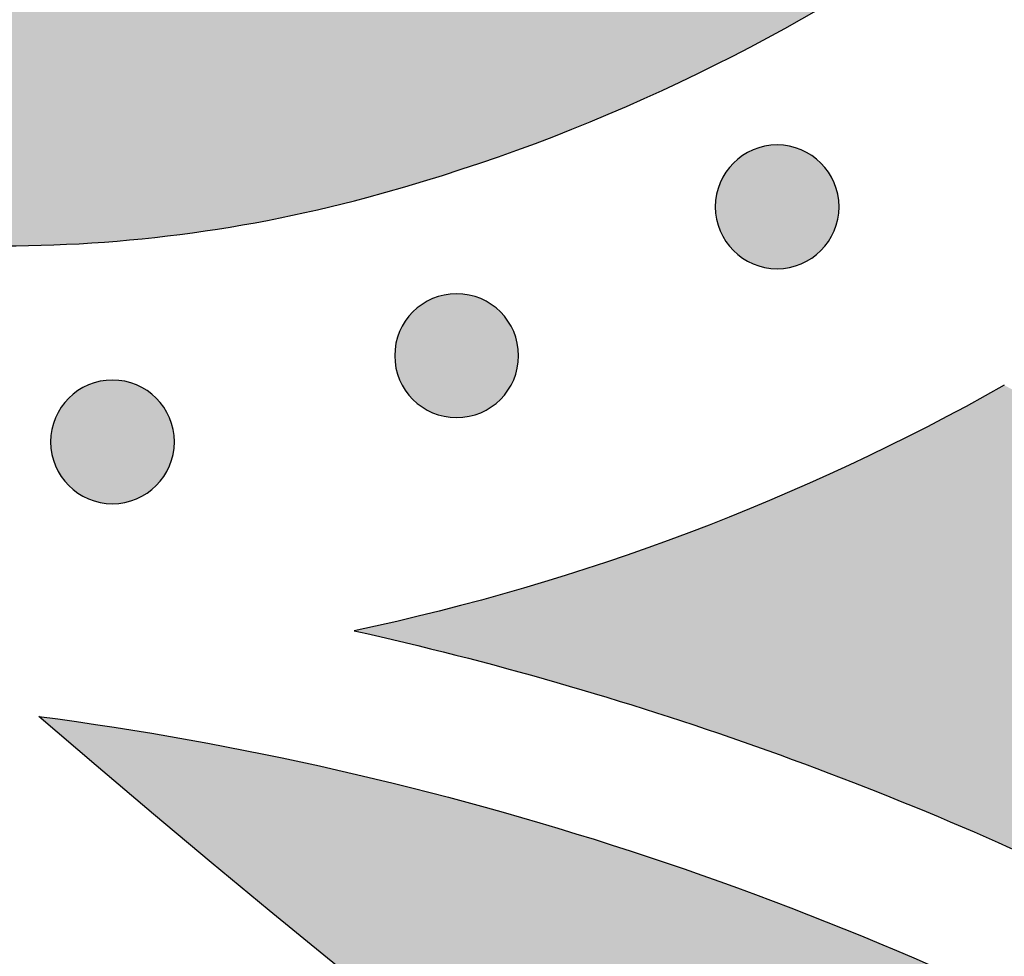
# Model space of a CAD drawing. Header units: millimetres. Extents: x -3873 to -97, y 912 to 4165.
# Tile 362 of 656: x -1909 to -1880, y 2607 to 2634. Entities that reach past the tile are written whole.
import ezdxf

# ---------------------------------------------------------------- set-up
doc = ezdxf.new("R2010")
doc.units = ezdxf.units.MM
doc.layers.add('pattern', color=7, linetype='Continuous', true_color=0x000000)

msp = doc.modelspace()

# ---------------------------------------------------------------- hatches: boundary and pattern name
at = {"layer": 'pattern'}
for points in [[(-1803.34, 2685.458), (-1804.235, 2686.599), (-1805.1, 2687.767), (-1805.933, 2688.962), (-1806.735, 2690.182), (-1807.503, 2691.426), (-1808.236, 2692.693), (-1808.934, 2693.981), (-1809.596, 2695.289), (-1810.22, 2696.615), (-1810.806, 2697.958), (-1811.354, 2699.316), (-1811.863, 2700.687), (-1812.332, 2702.069), (-1812.761, 2703.461), (-1813.151, 2704.862), (-1813.499, 2706.269), (-1813.688, 2704.727), (-1813.918, 2703.187), (-1814.189, 2701.65), (-1814.5, 2700.119), (-1814.852, 2698.594), (-1815.245, 2697.077), (-1815.677, 2695.57), (-1816.15, 2694.074), (-1816.661, 2692.592), (-1817.211, 2691.123), (-1817.799, 2689.671), (-1818.425, 2688.237), (-1819.087, 2686.821), (-1819.785, 2685.425), (-1820.518, 2684.051), (-1821.284, 2682.7), (-1820.304, 2680.9), (-1819.38, 2679.068), (-1818.512, 2677.206), (-1817.703, 2675.316), (-1816.954, 2673.402), (-1816.266, 2671.466), (-1815.639, 2669.512), (-1815.075, 2667.541), (-1814.841, 2666.64), (-1814.622, 2665.733), (-1814.419, 2664.819), (-1814.232, 2663.901), (-1814.061, 2662.977), (-1813.907, 2662.049), (-1813.769, 2661.116), (-1813.648, 2660.18), (-1813.544, 2659.24), (-1813.456, 2658.298), (-1813.386, 2657.353), (-1813.332, 2656.407), (-1813.296, 2655.459), (-1813.277, 2654.51), (-1813.275, 2653.56), (-1813.291, 2652.611), (-1813.324, 2651.661), (-1813.374, 2650.713), (-1813.441, 2649.766), (-1813.525, 2648.822), (-1813.627, 2647.879), (-1813.745, 2646.939), (-1813.88, 2646.002), (-1814.032, 2645.069), (-1814.201, 2644.14), (-1814.386, 2643.216), (-1814.587, 2642.297), (-1814.805, 2641.383), (-1815.038, 2640.475), (-1815.287, 2639.573), (-1815.552, 2638.678), (-1815.832, 2637.79), (-1816.112, 2636.968), (-1816.417, 2636.149), (-1816.748, 2635.334), (-1817.105, 2634.525), (-1817.486, 2633.722), (-1817.893, 2632.927), (-1818.326, 2632.14), (-1818.783, 2631.364), (-1819.264, 2630.599), (-1819.77, 2629.846), (-1820.299, 2629.107), (-1820.852, 2628.382), (-1821.426, 2627.672), (-1822.023, 2626.98), (-1822.641, 2626.305), (-1823.279, 2625.648), (-1823.937, 2625.011), (-1824.613, 2624.395), (-1825.307, 2623.799), (-1826.017, 2623.225), (-1826.743, 2622.674), (-1827.483, 2622.146), (-1828.237, 2621.642), (-1829.003, 2621.162), (-1829.78, 2620.706), (-1830.567, 2620.275), (-1831.363, 2619.87), (-1832.166, 2619.489), (-1832.976, 2619.134), (-1833.792, 2618.805), (-1834.611, 2618.501), (-1835.433, 2618.222), (-1836.322, 2617.944), (-1837.218, 2617.681), (-1838.12, 2617.433), (-1839.029, 2617.201), (-1839.943, 2616.985), (-1840.862, 2616.786), (-1841.787, 2616.602), (-1842.716, 2616.435), (-1843.65, 2616.285), (-1844.586, 2616.151), (-1845.527, 2616.035), (-1846.469, 2615.935), (-1847.414, 2615.852), (-1848.361, 2615.787), (-1849.31, 2615.738), (-1850.259, 2615.707), (-1851.208, 2615.693), (-1852.158, 2615.697), (-1853.107, 2615.717), (-1854.055, 2615.755), (-1855.001, 2615.81), (-1855.946, 2615.882), (-1856.888, 2615.971), (-1857.827, 2616.077), (-1858.763, 2616.2), (-1859.696, 2616.34), (-1860.624, 2616.496), (-1861.547, 2616.668), (-1862.466, 2616.856), (-1863.379, 2617.061), (-1864.286, 2617.281), (-1865.187, 2617.517), (-1867.154, 2618.084), (-1869.106, 2618.714), (-1871.039, 2619.405), (-1872.95, 2620.156), (-1874.836, 2620.968), (-1876.696, 2621.837), (-1878.525, 2622.764), (-1880.322, 2623.746), (-1881.413, 2623.143), (-1882.516, 2622.562), (-1883.631, 2622), (-1884.758, 2621.46), (-1885.895, 2620.94), (-1887.044, 2620.443), (-1888.201, 2619.967), (-1889.368, 2619.513), (-1890.544, 2619.082), (-1891.727, 2618.673), (-1892.917, 2618.287), (-1894.114, 2617.924), (-1895.317, 2617.585), (-1896.525, 2617.268), (-1897.737, 2616.975), (-1898.953, 2616.706), (-1896.046, 2616.011), (-1893.158, 2615.228), (-1890.292, 2614.357), (-1887.453, 2613.4), (-1884.643, 2612.356), (-1881.868, 2611.229), (-1879.131, 2610.019), (-1876.435, 2608.729), (-1875.139, 2608.199), (-1873.826, 2607.696), (-1872.498, 2607.221), (-1871.156, 2606.773), (-1869.8, 2606.354), (-1868.431, 2605.964), (-1867.051, 2605.603), (-1865.66, 2605.273), (-1864.259, 2604.972), (-1862.849, 2604.703), (-1861.431, 2604.465), (-1860.007, 2604.258), (-1858.577, 2604.084), (-1857.142, 2603.941), (-1855.704, 2603.83), (-1854.263, 2603.752), (-1852.821, 2603.706), (-1851.379, 2603.693), (-1849.937, 2603.711), (-1848.497, 2603.762), (-1847.061, 2603.846), (-1845.628, 2603.961), (-1844.2, 2604.108), (-1842.778, 2604.287), (-1841.364, 2604.496), (-1839.958, 2604.737), (-1838.561, 2605.008), (-1837.174, 2605.309), (-1835.798, 2605.639), (-1834.434, 2605.999), (-1833.083, 2606.387), (-1831.745, 2606.803), (-1830.599, 2607.191), (-1829.456, 2607.615), (-1828.32, 2608.074), (-1827.191, 2608.569), (-1826.071, 2609.1), (-1824.961, 2609.665), (-1823.864, 2610.266), (-1822.78, 2610.901), (-1821.713, 2611.57), (-1820.662, 2612.273), (-1819.63, 2613.01), (-1818.618, 2613.778), (-1817.628, 2614.578), (-1816.661, 2615.408), (-1815.718, 2616.268), (-1814.801, 2617.156), (-1813.912, 2618.071), (-1813.05, 2619.012), (-1812.218, 2619.977), (-1811.417, 2620.966), (-1810.647, 2621.977), (-1809.909, 2623.008), (-1809.204, 2624.057), (-1808.533, 2625.124), (-1807.896, 2626.206), (-1807.293, 2627.302), (-1806.726, 2628.411), (-1806.193, 2629.53), (-1805.697, 2630.658), (-1805.235, 2631.794), (-1804.809, 2632.936), (-1804.419, 2634.082), (-1803.911, 2635.719), (-1803.447, 2637.37), (-1803.027, 2639.032), (-1802.652, 2640.705), (-1802.113, 2643.454), (-1801.649, 2646.224), (-1801.261, 2649.013), (-1800.951, 2651.817), (-1800.718, 2654.633), (-1800.564, 2657.458), (-1800.489, 2660.288), (-1800.493, 2663.12), (-1800.576, 2665.951), (-1800.738, 2668.777), (-1800.979, 2671.596), (-1801.298, 2674.403), (-1801.695, 2677.197), (-1802.168, 2679.972), (-1802.717, 2682.727)], [(-1888.487, 2645.7), (-1889.239, 2645.176), (-1890.008, 2644.667), (-1890.793, 2644.176), (-1891.593, 2643.702), (-1892.408, 2643.247), (-1893.237, 2642.811), (-1894.079, 2642.395), (-1894.934, 2641.999), (-1895.801, 2641.623), (-1896.68, 2641.27), (-1897.569, 2640.938), (-1898.468, 2640.628), (-1899.375, 2640.342), (-1900.291, 2640.078), (-1901.213, 2639.838), (-1902.142, 2639.621), (-1903.076, 2639.429), (-1904.014, 2639.26), (-1904.956, 2639.116), (-1905.9, 2638.996), (-1906.846, 2638.9), (-1907.792, 2638.829), (-1908.738, 2638.782), (-1909.683, 2638.759), (-1910.625, 2638.76), (-1911.565, 2638.785), (-1912.5, 2638.834), (-1913.431, 2638.905), (-1914.355, 2639), (-1915.274, 2639.118), (-1916.185, 2639.257), (-1917.088, 2639.418), (-1917.237, 2639.448), (-1917.386, 2639.481), (-1917.535, 2639.517), (-1917.683, 2639.555), (-1917.831, 2639.597), (-1917.979, 2639.641), (-1918.126, 2639.688), (-1918.272, 2639.737), (-1918.417, 2639.79), (-1918.562, 2639.845), (-1918.705, 2639.904), (-1918.848, 2639.964), (-1918.99, 2640.028), (-1919.13, 2640.094), (-1919.27, 2640.163), (-1919.408, 2640.235), (-1919.544, 2640.309), (-1919.679, 2640.385), (-1919.813, 2640.465), (-1919.945, 2640.546), (-1920.075, 2640.63), (-1920.204, 2640.717), (-1920.331, 2640.805), (-1920.456, 2640.896), (-1920.579, 2640.989), (-1920.701, 2641.084), (-1920.82, 2641.182), (-1920.937, 2641.281), (-1921.052, 2641.382), (-1921.165, 2641.485), (-1921.276, 2641.59), (-1921.384, 2641.697), (-1921.491, 2641.806), (-1921.596, 2641.917), (-1921.699, 2642.03), (-1921.8, 2642.145), (-1921.899, 2642.263), (-1921.996, 2642.382), (-1922.091, 2642.503), (-1922.184, 2642.627), (-1922.275, 2642.752), (-1922.363, 2642.879), (-1922.449, 2643.008), (-1922.533, 2643.139), (-1922.614, 2643.271), (-1922.693, 2643.405), (-1922.77, 2643.54), (-1922.843, 2643.677), (-1922.915, 2643.815), (-1922.983, 2643.954), (-1923.049, 2644.095), (-1923.113, 2644.236), (-1923.173, 2644.379), (-1923.231, 2644.523), (-1923.286, 2644.668), (-1923.339, 2644.813), (-1923.388, 2644.959), (-1923.435, 2645.106), (-1923.479, 2645.254), (-1923.52, 2645.402), (-1923.558, 2645.55), (-1923.593, 2645.699), (-1923.626, 2645.848), (-1923.656, 2645.998), (-1923.815, 2646.901), (-1923.953, 2647.812), (-1924.069, 2648.731), (-1924.162, 2649.656), (-1924.232, 2650.587), (-1924.279, 2651.522), (-1924.303, 2652.461), (-1924.302, 2653.404), (-1924.278, 2654.349), (-1924.229, 2655.294), (-1924.156, 2656.24), (-1924.059, 2657.186), (-1923.937, 2658.13), (-1923.791, 2659.071), (-1923.621, 2660.009), (-1923.427, 2660.943), (-1923.209, 2661.871), (-1922.967, 2662.794), (-1922.702, 2663.709), (-1922.413, 2664.616), (-1922.102, 2665.514), (-1921.769, 2666.402), (-1921.414, 2667.28), (-1921.037, 2668.147), (-1920.639, 2669.001), (-1920.222, 2669.843), (-1919.784, 2670.671), (-1919.328, 2671.485), (-1918.853, 2672.284), (-1918.36, 2673.068), (-1917.85, 2673.836), (-1917.324, 2674.588), (-1916.154, 2676.157), (-1914.93, 2677.686), (-1913.654, 2679.172), (-1912.329, 2680.613), (-1926.373, 2680.792), (-1926.999, 2679.861), (-1927.606, 2678.915), (-1928.194, 2677.956), (-1928.763, 2676.983), (-1929.311, 2675.997), (-1929.838, 2674.999), (-1930.345, 2673.99), (-1930.83, 2672.971), (-1931.294, 2671.941), (-1931.736, 2670.902), (-1932.155, 2669.854), (-1932.552, 2668.799), (-1932.927, 2667.736), (-1933.278, 2666.667), (-1933.606, 2665.592), (-1933.912, 2664.512), (-1934.093, 2663.818), (-1934.263, 2663.119), (-1934.421, 2662.416), (-1934.566, 2661.708), (-1934.699, 2660.997), (-1934.819, 2660.282), (-1934.926, 2659.564), (-1935.021, 2658.842), (-1935.103, 2658.119), (-1935.171, 2657.393), (-1935.227, 2656.665), (-1935.269, 2655.936), (-1935.298, 2655.206), (-1935.314, 2654.475), (-1935.317, 2653.743), (-1935.306, 2653.012), (-1935.282, 2652.28), (-1935.245, 2651.55), (-1935.195, 2650.82), (-1935.131, 2650.092), (-1935.054, 2649.366), (-1934.964, 2648.642), (-1934.861, 2647.92), (-1934.745, 2647.201), (-1934.617, 2646.485), (-1934.475, 2645.773), (-1934.321, 2645.064), (-1934.155, 2644.36), (-1933.976, 2643.66), (-1933.786, 2642.965), (-1933.583, 2642.275), (-1933.369, 2641.59), (-1933.195, 2641.078), (-1933.006, 2640.571), (-1932.802, 2640.067), (-1932.582, 2639.569), (-1932.347, 2639.076), (-1932.098, 2638.591), (-1931.834, 2638.112), (-1931.556, 2637.641), (-1931.263, 2637.179), (-1930.958, 2636.725), (-1930.64, 2636.281), (-1930.308, 2635.848), (-1929.965, 2635.425), (-1929.611, 2635.013), (-1929.245, 2634.613), (-1928.869, 2634.226), (-1928.482, 2633.849), (-1928.082, 2633.482), (-1927.671, 2633.127), (-1927.249, 2632.783), (-1926.816, 2632.451), (-1926.373, 2632.132), (-1925.92, 2631.826), (-1925.458, 2631.533), (-1924.988, 2631.254), (-1924.51, 2630.989), (-1924.024, 2630.739), (-1923.532, 2630.503), (-1923.034, 2630.283), (-1922.531, 2630.077), (-1922.024, 2629.888), (-1921.512, 2629.713), (-1920.828, 2629.497), (-1920.138, 2629.294), (-1919.444, 2629.102), (-1918.744, 2628.922), (-1918.04, 2628.754), (-1917.332, 2628.599), (-1916.62, 2628.457), (-1915.904, 2628.327), (-1915.185, 2628.21), (-1914.464, 2628.105), (-1913.74, 2628.014), (-1913.013, 2627.936), (-1912.285, 2627.871), (-1911.556, 2627.819), (-1910.825, 2627.781), (-1910.094, 2627.756), (-1909.363, 2627.744), (-1908.631, 2627.745), (-1907.9, 2627.76), (-1907.17, 2627.788), (-1906.441, 2627.829), (-1905.713, 2627.883), (-1904.987, 2627.95), (-1904.263, 2628.031), (-1903.542, 2628.124), (-1902.823, 2628.23), (-1902.108, 2628.349), (-1901.396, 2628.481), (-1900.689, 2628.625), (-1899.985, 2628.781), (-1899.286, 2628.95), (-1898.591, 2629.13), (-1897.511, 2629.434), (-1896.435, 2629.76), (-1895.366, 2630.11), (-1894.302, 2630.482), (-1893.246, 2630.877), (-1892.198, 2631.295), (-1891.158, 2631.735), (-1890.127, 2632.197), (-1889.107, 2632.68), (-1888.097, 2633.185), (-1887.098, 2633.711), (-1886.112, 2634.257), (-1885.138, 2634.824), (-1884.177, 2635.41), (-1883.23, 2636.016), (-1882.298, 2636.64), (-1882.453, 2650.685), (-1883.896, 2649.362), (-1885.384, 2648.089), (-1886.915, 2646.867)], [(-1885.58, 2627.606), (-1885.608, 2627.578), (-1885.637, 2627.551), (-1885.667, 2627.524), (-1885.698, 2627.498), (-1885.729, 2627.472), (-1885.762, 2627.447), (-1885.795, 2627.423), (-1885.829, 2627.399), (-1885.864, 2627.375), (-1885.9, 2627.353), (-1885.936, 2627.331), (-1885.974, 2627.309), (-1886.012, 2627.289), (-1886.05, 2627.269), (-1886.09, 2627.25), (-1886.13, 2627.232), (-1886.171, 2627.215), (-1886.212, 2627.199), (-1886.254, 2627.184), (-1886.296, 2627.17), (-1886.339, 2627.157), (-1886.383, 2627.145), (-1886.427, 2627.134), (-1886.471, 2627.124), (-1886.516, 2627.116), (-1886.561, 2627.108), (-1886.606, 2627.102), (-1886.651, 2627.096), (-1886.697, 2627.092), (-1886.743, 2627.089), (-1886.789, 2627.088), (-1886.835, 2627.087), (-1886.881, 2627.088), (-1886.927, 2627.09), (-1886.972, 2627.093), (-1887.018, 2627.097), (-1887.063, 2627.102), (-1887.109, 2627.109), (-1887.154, 2627.116), (-1887.198, 2627.125), (-1887.243, 2627.135), (-1887.286, 2627.146), (-1887.33, 2627.158), (-1887.373, 2627.171), (-1887.415, 2627.185), (-1887.457, 2627.201), (-1887.499, 2627.217), (-1887.539, 2627.234), (-1887.579, 2627.252), (-1887.619, 2627.271), (-1887.657, 2627.29), (-1887.695, 2627.311), (-1887.733, 2627.332), (-1887.769, 2627.354), (-1887.805, 2627.377), (-1887.84, 2627.4), (-1887.874, 2627.424), (-1887.907, 2627.449), (-1887.94, 2627.474), (-1887.971, 2627.5), (-1888.002, 2627.526), (-1888.032, 2627.553), (-1888.061, 2627.58), (-1888.089, 2627.608), (-1888.116, 2627.636), (-1888.143, 2627.665), (-1888.17, 2627.695), (-1888.196, 2627.726), (-1888.222, 2627.757), (-1888.247, 2627.79), (-1888.272, 2627.823), (-1888.296, 2627.857), (-1888.319, 2627.892), (-1888.342, 2627.928), (-1888.364, 2627.965), (-1888.385, 2628.002), (-1888.406, 2628.04), (-1888.425, 2628.079), (-1888.444, 2628.118), (-1888.462, 2628.158), (-1888.479, 2628.199), (-1888.495, 2628.24), (-1888.51, 2628.282), (-1888.524, 2628.325), (-1888.537, 2628.368), (-1888.549, 2628.411), (-1888.56, 2628.455), (-1888.57, 2628.499), (-1888.579, 2628.544), (-1888.586, 2628.589), (-1888.593, 2628.634), (-1888.598, 2628.68), (-1888.602, 2628.725), (-1888.605, 2628.771), (-1888.607, 2628.817), (-1888.607, 2628.863), (-1888.607, 2628.909), (-1888.605, 2628.955), (-1888.602, 2629.001), (-1888.598, 2629.046), (-1888.592, 2629.092), (-1888.586, 2629.137), (-1888.578, 2629.182), (-1888.569, 2629.227), (-1888.56, 2629.271), (-1888.549, 2629.315), (-1888.537, 2629.358), (-1888.523, 2629.401), (-1888.509, 2629.444), (-1888.494, 2629.486), (-1888.478, 2629.527), (-1888.461, 2629.568), (-1888.443, 2629.608), (-1888.424, 2629.647), (-1888.404, 2629.686), (-1888.384, 2629.724), (-1888.363, 2629.761), (-1888.34, 2629.797), (-1888.318, 2629.833), (-1888.294, 2629.868), (-1888.27, 2629.902), (-1888.245, 2629.935), (-1888.22, 2629.968), (-1888.194, 2629.999), (-1888.168, 2630.03), (-1888.141, 2630.06), (-1888.114, 2630.089), (-1888.087, 2630.117), (-1888.058, 2630.145), (-1888.029, 2630.172), (-1888, 2630.198), (-1887.969, 2630.225), (-1887.937, 2630.25), (-1887.905, 2630.276), (-1887.871, 2630.3), (-1887.837, 2630.324), (-1887.802, 2630.348), (-1887.767, 2630.37), (-1887.73, 2630.392), (-1887.693, 2630.414), (-1887.655, 2630.434), (-1887.616, 2630.454), (-1887.577, 2630.472), (-1887.536, 2630.49), (-1887.496, 2630.507), (-1887.454, 2630.523), (-1887.412, 2630.539), (-1887.37, 2630.553), (-1887.327, 2630.566), (-1887.283, 2630.578), (-1887.24, 2630.589), (-1887.195, 2630.598), (-1887.151, 2630.607), (-1887.106, 2630.615), (-1887.06, 2630.621), (-1887.015, 2630.626), (-1886.969, 2630.631), (-1886.923, 2630.633), (-1886.878, 2630.635), (-1886.832, 2630.636), (-1886.786, 2630.635), (-1886.74, 2630.633), (-1886.694, 2630.63), (-1886.648, 2630.626), (-1886.603, 2630.621), (-1886.558, 2630.614), (-1886.513, 2630.607), (-1886.468, 2630.598), (-1886.424, 2630.588), (-1886.38, 2630.577), (-1886.336, 2630.565), (-1886.293, 2630.552), (-1886.251, 2630.538), (-1886.209, 2630.522), (-1886.168, 2630.506), (-1886.127, 2630.489), (-1886.087, 2630.471), (-1886.048, 2630.452), (-1886.009, 2630.433), (-1885.971, 2630.412), (-1885.934, 2630.391), (-1885.897, 2630.369), (-1885.861, 2630.346), (-1885.826, 2630.323), (-1885.792, 2630.298), (-1885.759, 2630.274), (-1885.727, 2630.249), (-1885.695, 2630.223), (-1885.664, 2630.196), (-1885.635, 2630.17), (-1885.606, 2630.143), (-1885.577, 2630.115), (-1885.55, 2630.087), (-1885.523, 2630.058), (-1885.496, 2630.028), (-1885.47, 2629.997), (-1885.444, 2629.965), (-1885.419, 2629.933), (-1885.394, 2629.9), (-1885.37, 2629.866), (-1885.347, 2629.831), (-1885.324, 2629.795), (-1885.302, 2629.758), (-1885.281, 2629.721), (-1885.261, 2629.683), (-1885.241, 2629.644), (-1885.222, 2629.605), (-1885.204, 2629.565), (-1885.187, 2629.524), (-1885.171, 2629.483), (-1885.156, 2629.441), (-1885.142, 2629.398), (-1885.129, 2629.355), (-1885.117, 2629.312), (-1885.106, 2629.268), (-1885.096, 2629.223), (-1885.087, 2629.179), (-1885.08, 2629.134), (-1885.073, 2629.089), (-1885.068, 2629.043), (-1885.064, 2628.997), (-1885.061, 2628.952), (-1885.059, 2628.906), (-1885.059, 2628.86), (-1885.059, 2628.814), (-1885.061, 2628.768), (-1885.064, 2628.722), (-1885.068, 2628.677), (-1885.074, 2628.631), (-1885.08, 2628.586), (-1885.088, 2628.541), (-1885.097, 2628.496), (-1885.107, 2628.452), (-1885.118, 2628.408), (-1885.13, 2628.365), (-1885.143, 2628.322), (-1885.157, 2628.279), (-1885.172, 2628.237), (-1885.188, 2628.196), (-1885.205, 2628.155), (-1885.223, 2628.115), (-1885.242, 2628.076), (-1885.262, 2628.037), (-1885.282, 2627.999), (-1885.304, 2627.962), (-1885.326, 2627.925), (-1885.349, 2627.89), (-1885.372, 2627.855), (-1885.396, 2627.821), (-1885.421, 2627.787), (-1885.446, 2627.755), (-1885.472, 2627.723), (-1885.498, 2627.693), (-1885.525, 2627.663), (-1885.552, 2627.634)], [(-1894.765, 2623.338), (-1894.793, 2623.31), (-1894.822, 2623.283), (-1894.852, 2623.256), (-1894.883, 2623.23), (-1894.914, 2623.204), (-1894.947, 2623.179), (-1894.98, 2623.155), (-1895.014, 2623.131), (-1895.049, 2623.107), (-1895.085, 2623.085), (-1895.121, 2623.063), (-1895.159, 2623.041), (-1895.197, 2623.021), (-1895.236, 2623.001), (-1895.275, 2622.982), (-1895.315, 2622.965), (-1895.356, 2622.948), (-1895.397, 2622.931), (-1895.439, 2622.916), (-1895.482, 2622.902), (-1895.525, 2622.889), (-1895.568, 2622.877), (-1895.612, 2622.866), (-1895.656, 2622.857), (-1895.701, 2622.848), (-1895.746, 2622.84), (-1895.791, 2622.834), (-1895.837, 2622.829), (-1895.882, 2622.824), (-1895.928, 2622.821), (-1895.974, 2622.82), (-1896.02, 2622.819), (-1896.066, 2622.82), (-1896.112, 2622.822), (-1896.158, 2622.825), (-1896.203, 2622.829), (-1896.249, 2622.834), (-1896.294, 2622.841), (-1896.339, 2622.848), (-1896.383, 2622.857), (-1896.428, 2622.867), (-1896.472, 2622.878), (-1896.515, 2622.89), (-1896.558, 2622.903), (-1896.601, 2622.917), (-1896.642, 2622.933), (-1896.684, 2622.949), (-1896.724, 2622.966), (-1896.765, 2622.984), (-1896.804, 2623.003), (-1896.843, 2623.022), (-1896.881, 2623.043), (-1896.918, 2623.064), (-1896.954, 2623.086), (-1896.99, 2623.109), (-1897.025, 2623.132), (-1897.059, 2623.156), (-1897.092, 2623.181), (-1897.125, 2623.206), (-1897.156, 2623.232), (-1897.187, 2623.258), (-1897.217, 2623.285), (-1897.246, 2623.312), (-1897.274, 2623.34), (-1897.302, 2623.368), (-1897.329, 2623.397), (-1897.355, 2623.427), (-1897.382, 2623.458), (-1897.407, 2623.489), (-1897.433, 2623.522), (-1897.457, 2623.555), (-1897.481, 2623.589), (-1897.505, 2623.624), (-1897.527, 2623.66), (-1897.549, 2623.697), (-1897.571, 2623.734), (-1897.591, 2623.772), (-1897.611, 2623.811), (-1897.629, 2623.85), (-1897.647, 2623.89), (-1897.664, 2623.931), (-1897.68, 2623.972), (-1897.695, 2624.014), (-1897.71, 2624.057), (-1897.723, 2624.1), (-1897.735, 2624.143), (-1897.746, 2624.187), (-1897.755, 2624.231), (-1897.764, 2624.276), (-1897.772, 2624.321), (-1897.778, 2624.366), (-1897.783, 2624.412), (-1897.787, 2624.457), (-1897.79, 2624.503), (-1897.792, 2624.549), (-1897.793, 2624.595), (-1897.792, 2624.641), (-1897.79, 2624.687), (-1897.787, 2624.733), (-1897.783, 2624.778), (-1897.778, 2624.824), (-1897.771, 2624.869), (-1897.763, 2624.914), (-1897.755, 2624.959), (-1897.745, 2625.003), (-1897.734, 2625.047), (-1897.722, 2625.09), (-1897.709, 2625.133), (-1897.694, 2625.176), (-1897.679, 2625.218), (-1897.663, 2625.259), (-1897.646, 2625.3), (-1897.628, 2625.34), (-1897.609, 2625.379), (-1897.59, 2625.418), (-1897.569, 2625.456), (-1897.548, 2625.493), (-1897.526, 2625.53), (-1897.503, 2625.565), (-1897.479, 2625.6), (-1897.455, 2625.634), (-1897.431, 2625.667), (-1897.405, 2625.7), (-1897.38, 2625.731), (-1897.353, 2625.762), (-1897.327, 2625.792), (-1897.299, 2625.821), (-1897.272, 2625.849), (-1897.244, 2625.877), (-1897.215, 2625.904), (-1897.185, 2625.931), (-1897.154, 2625.957), (-1897.122, 2625.982), (-1897.09, 2626.008), (-1897.057, 2626.032), (-1897.022, 2626.056), (-1896.988, 2626.08), (-1896.952, 2626.102), (-1896.915, 2626.124), (-1896.878, 2626.146), (-1896.84, 2626.166), (-1896.801, 2626.186), (-1896.762, 2626.205), (-1896.722, 2626.222), (-1896.681, 2626.239), (-1896.64, 2626.256), (-1896.598, 2626.271), (-1896.555, 2626.285), (-1896.512, 2626.298), (-1896.469, 2626.31), (-1896.425, 2626.321), (-1896.38, 2626.33), (-1896.336, 2626.339), (-1896.291, 2626.347), (-1896.246, 2626.353), (-1896.2, 2626.358), (-1896.154, 2626.363), (-1896.109, 2626.365), (-1896.063, 2626.367), (-1896.017, 2626.368), (-1895.971, 2626.367), (-1895.925, 2626.365), (-1895.879, 2626.362), (-1895.834, 2626.358), (-1895.788, 2626.353), (-1895.743, 2626.346), (-1895.698, 2626.339), (-1895.653, 2626.33), (-1895.609, 2626.32), (-1895.565, 2626.309), (-1895.522, 2626.297), (-1895.479, 2626.284), (-1895.436, 2626.27), (-1895.394, 2626.254), (-1895.353, 2626.238), (-1895.312, 2626.221), (-1895.272, 2626.203), (-1895.233, 2626.184), (-1895.194, 2626.165), (-1895.156, 2626.144), (-1895.119, 2626.123), (-1895.082, 2626.101), (-1895.047, 2626.078), (-1895.012, 2626.055), (-1894.978, 2626.031), (-1894.944, 2626.006), (-1894.912, 2625.981), (-1894.88, 2625.955), (-1894.85, 2625.928), (-1894.82, 2625.902), (-1894.791, 2625.875), (-1894.763, 2625.847), (-1894.735, 2625.819), (-1894.708, 2625.79), (-1894.681, 2625.76), (-1894.655, 2625.729), (-1894.629, 2625.697), (-1894.604, 2625.665), (-1894.58, 2625.632), (-1894.556, 2625.598), (-1894.532, 2625.563), (-1894.509, 2625.527), (-1894.487, 2625.49), (-1894.466, 2625.453), (-1894.446, 2625.415), (-1894.426, 2625.376), (-1894.407, 2625.337), (-1894.389, 2625.297), (-1894.372, 2625.256), (-1894.356, 2625.215), (-1894.341, 2625.173), (-1894.327, 2625.13), (-1894.314, 2625.087), (-1894.302, 2625.044), (-1894.291, 2625), (-1894.281, 2624.956), (-1894.273, 2624.911), (-1894.265, 2624.866), (-1894.259, 2624.821), (-1894.253, 2624.775), (-1894.249, 2624.73), (-1894.246, 2624.684), (-1894.245, 2624.638), (-1894.244, 2624.592), (-1894.245, 2624.546), (-1894.247, 2624.5), (-1894.25, 2624.454), (-1894.254, 2624.409), (-1894.259, 2624.363), (-1894.266, 2624.318), (-1894.273, 2624.273), (-1894.282, 2624.228), (-1894.292, 2624.184), (-1894.303, 2624.14), (-1894.315, 2624.097), (-1894.328, 2624.054), (-1894.342, 2624.011), (-1894.357, 2623.969), (-1894.374, 2623.928), (-1894.391, 2623.887), (-1894.409, 2623.847), (-1894.427, 2623.808), (-1894.447, 2623.769), (-1894.468, 2623.731), (-1894.489, 2623.694), (-1894.511, 2623.657), (-1894.534, 2623.622), (-1894.557, 2623.587), (-1894.581, 2623.553), (-1894.606, 2623.519), (-1894.631, 2623.487), (-1894.657, 2623.455), (-1894.683, 2623.425), (-1894.71, 2623.395), (-1894.737, 2623.366)], [(-1904.628, 2620.866), (-1904.656, 2620.838), (-1904.685, 2620.811), (-1904.715, 2620.784), (-1904.746, 2620.758), (-1904.777, 2620.732), (-1904.81, 2620.707), (-1904.843, 2620.683), (-1904.877, 2620.659), (-1904.912, 2620.635), (-1904.948, 2620.613), (-1904.984, 2620.591), (-1905.022, 2620.569), (-1905.06, 2620.549), (-1905.099, 2620.529), (-1905.138, 2620.51), (-1905.178, 2620.493), (-1905.219, 2620.476), (-1905.26, 2620.459), (-1905.302, 2620.444), (-1905.345, 2620.43), (-1905.388, 2620.417), (-1905.431, 2620.405), (-1905.475, 2620.394), (-1905.519, 2620.384), (-1905.564, 2620.376), (-1905.609, 2620.368), (-1905.654, 2620.362), (-1905.7, 2620.356), (-1905.745, 2620.352), (-1905.791, 2620.349), (-1905.837, 2620.348), (-1905.883, 2620.347), (-1905.929, 2620.348), (-1905.975, 2620.35), (-1906.02, 2620.353), (-1906.066, 2620.357), (-1906.112, 2620.362), (-1906.157, 2620.369), (-1906.202, 2620.376), (-1906.246, 2620.385), (-1906.291, 2620.395), (-1906.335, 2620.406), (-1906.378, 2620.418), (-1906.421, 2620.431), (-1906.464, 2620.445), (-1906.505, 2620.461), (-1906.547, 2620.477), (-1906.587, 2620.494), (-1906.628, 2620.512), (-1906.667, 2620.531), (-1906.706, 2620.55), (-1906.744, 2620.571), (-1906.781, 2620.592), (-1906.817, 2620.614), (-1906.853, 2620.637), (-1906.888, 2620.66), (-1906.922, 2620.684), (-1906.955, 2620.709), (-1906.988, 2620.734), (-1907.019, 2620.76), (-1907.05, 2620.786), (-1907.08, 2620.813), (-1907.109, 2620.84), (-1907.137, 2620.868), (-1907.165, 2620.896), (-1907.192, 2620.925), (-1907.218, 2620.955), (-1907.245, 2620.986), (-1907.27, 2621.017), (-1907.296, 2621.05), (-1907.32, 2621.083), (-1907.344, 2621.117), (-1907.368, 2621.152), (-1907.39, 2621.188), (-1907.412, 2621.225), (-1907.434, 2621.262), (-1907.454, 2621.3), (-1907.474, 2621.339), (-1907.492, 2621.378), (-1907.51, 2621.418), (-1907.527, 2621.459), (-1907.543, 2621.5), (-1907.558, 2621.542), (-1907.573, 2621.585), (-1907.586, 2621.628), (-1907.598, 2621.671), (-1907.608, 2621.715), (-1907.618, 2621.759), (-1907.627, 2621.804), (-1907.635, 2621.849), (-1907.641, 2621.894), (-1907.646, 2621.94), (-1907.65, 2621.985), (-1907.653, 2622.031), (-1907.655, 2622.077), (-1907.656, 2622.123), (-1907.655, 2622.169), (-1907.653, 2622.215), (-1907.65, 2622.261), (-1907.646, 2622.306), (-1907.641, 2622.352), (-1907.634, 2622.397), (-1907.626, 2622.442), (-1907.618, 2622.487), (-1907.608, 2622.531), (-1907.597, 2622.575), (-1907.585, 2622.618), (-1907.572, 2622.661), (-1907.557, 2622.704), (-1907.542, 2622.746), (-1907.526, 2622.787), (-1907.509, 2622.828), (-1907.491, 2622.868), (-1907.472, 2622.907), (-1907.453, 2622.946), (-1907.432, 2622.984), (-1907.411, 2623.021), (-1907.389, 2623.058), (-1907.366, 2623.093), (-1907.342, 2623.128), (-1907.318, 2623.162), (-1907.294, 2623.195), (-1907.268, 2623.228), (-1907.243, 2623.259), (-1907.216, 2623.29), (-1907.19, 2623.32), (-1907.162, 2623.349), (-1907.135, 2623.377), (-1907.107, 2623.405), (-1907.078, 2623.432), (-1907.048, 2623.459), (-1907.017, 2623.485), (-1906.985, 2623.51), (-1906.953, 2623.536), (-1906.92, 2623.56), (-1906.885, 2623.584), (-1906.851, 2623.608), (-1906.815, 2623.63), (-1906.778, 2623.652), (-1906.741, 2623.674), (-1906.703, 2623.694), (-1906.664, 2623.714), (-1906.625, 2623.733), (-1906.585, 2623.75), (-1906.544, 2623.767), (-1906.503, 2623.783), (-1906.461, 2623.799), (-1906.418, 2623.813), (-1906.375, 2623.826), (-1906.332, 2623.838), (-1906.288, 2623.849), (-1906.243, 2623.858), (-1906.199, 2623.867), (-1906.154, 2623.875), (-1906.109, 2623.881), (-1906.063, 2623.886), (-1906.017, 2623.891), (-1905.972, 2623.893), (-1905.926, 2623.895), (-1905.88, 2623.896), (-1905.834, 2623.895), (-1905.788, 2623.893), (-1905.742, 2623.89), (-1905.697, 2623.886), (-1905.651, 2623.881), (-1905.606, 2623.874), (-1905.561, 2623.867), (-1905.516, 2623.858), (-1905.472, 2623.848), (-1905.428, 2623.837), (-1905.385, 2623.825), (-1905.342, 2623.812), (-1905.299, 2623.798), (-1905.257, 2623.782), (-1905.216, 2623.766), (-1905.175, 2623.749), (-1905.135, 2623.731), (-1905.096, 2623.712), (-1905.057, 2623.693), (-1905.019, 2623.672), (-1904.982, 2623.651), (-1904.945, 2623.629), (-1904.91, 2623.606), (-1904.875, 2623.583), (-1904.841, 2623.558), (-1904.807, 2623.534), (-1904.775, 2623.509), (-1904.743, 2623.483), (-1904.713, 2623.456), (-1904.683, 2623.43), (-1904.654, 2623.403), (-1904.626, 2623.375), (-1904.598, 2623.347), (-1904.571, 2623.318), (-1904.544, 2623.288), (-1904.518, 2623.257), (-1904.492, 2623.225), (-1904.467, 2623.193), (-1904.443, 2623.16), (-1904.419, 2623.126), (-1904.395, 2623.091), (-1904.372, 2623.055), (-1904.35, 2623.018), (-1904.329, 2622.981), (-1904.309, 2622.943), (-1904.289, 2622.904), (-1904.27, 2622.865), (-1904.252, 2622.825), (-1904.235, 2622.784), (-1904.219, 2622.743), (-1904.204, 2622.701), (-1904.19, 2622.658), (-1904.177, 2622.615), (-1904.165, 2622.572), (-1904.154, 2622.528), (-1904.144, 2622.484), (-1904.136, 2622.439), (-1904.128, 2622.394), (-1904.122, 2622.349), (-1904.116, 2622.303), (-1904.112, 2622.258), (-1904.109, 2622.212), (-1904.108, 2622.166), (-1904.107, 2622.12), (-1904.108, 2622.074), (-1904.11, 2622.028), (-1904.113, 2621.982), (-1904.117, 2621.937), (-1904.122, 2621.891), (-1904.129, 2621.846), (-1904.136, 2621.801), (-1904.145, 2621.756), (-1904.155, 2621.712), (-1904.166, 2621.668), (-1904.178, 2621.625), (-1904.191, 2621.582), (-1904.205, 2621.539), (-1904.22, 2621.497), (-1904.237, 2621.456), (-1904.254, 2621.415), (-1904.272, 2621.375), (-1904.29, 2621.336), (-1904.31, 2621.297), (-1904.331, 2621.259), (-1904.352, 2621.222), (-1904.374, 2621.185), (-1904.397, 2621.15), (-1904.42, 2621.115), (-1904.444, 2621.081), (-1904.469, 2621.047), (-1904.494, 2621.015), (-1904.52, 2620.983), (-1904.546, 2620.953), (-1904.573, 2620.923), (-1904.6, 2620.894)], [(-1875.086, 2603.517), (-1869.226, 2599.36), (-1863.27, 2595.304), (-1857.222, 2591.354), (-1851.084, 2587.511), (-1844.86, 2583.779), (-1838.55, 2580.16), (-1832.16, 2576.658), (-1825.692, 2573.275), (-1819.15, 2570.013), (-1812.536, 2566.875), (-1805.855, 2563.863), (-1799.11, 2560.979), (-1792.305, 2558.225), (-1785.443, 2555.604), (-1778.529, 2553.116), (-1771.566, 2550.763), (-1764.558, 2548.548), (-1757.51, 2546.47), (-1750.425, 2544.53), (-1743.307, 2542.731), (-1736.162, 2541.073), (-1728.992, 2539.555), (-1721.802, 2538.18), (-1714.596, 2536.946), (-1707.379, 2535.854), (-1700.154, 2534.904), (-1692.926, 2534.096), (-1685.699, 2533.429), (-1678.476, 2532.903), (-1671.263, 2532.517), (-1664.062, 2532.27), (-1656.878, 2532.162), (-1656.889, 2520.162), (-1665.283, 2520.298), (-1673.703, 2520.617), (-1682.142, 2521.122), (-1690.596, 2521.812), (-1699.057, 2522.691), (-1707.519, 2523.758), (-1715.976, 2525.014), (-1724.423, 2526.46), (-1732.852, 2528.095), (-1741.257, 2529.92), (-1749.632, 2531.934), (-1757.97, 2534.137), (-1766.266, 2536.527), (-1774.513, 2539.103), (-1782.704, 2541.863), (-1790.833, 2544.807), (-1798.895, 2547.93), (-1806.883, 2551.232), (-1814.792, 2554.71), (-1822.615, 2558.36), (-1830.348, 2562.179), (-1837.984, 2566.165), (-1845.519, 2570.313), (-1852.947, 2574.619), (-1860.264, 2579.08), (-1867.464, 2583.691), (-1874.544, 2588.448), (-1881.499, 2593.346), (-1888.324, 2598.38), (-1895.017, 2603.546), (-1901.574, 2608.838), (-1907.99, 2614.252), (-1905.847, 2613.942), (-1903.708, 2613.583), (-1901.574, 2613.175), (-1899.447, 2612.717), (-1897.329, 2612.21), (-1895.221, 2611.654), (-1893.126, 2611.049), (-1891.045, 2610.397), (-1888.979, 2609.696), (-1886.93, 2608.949), (-1884.9, 2608.155), (-1882.891, 2607.315), (-1880.903, 2606.431), (-1878.939, 2605.502), (-1876.999, 2604.531)]]:
    msp.add_hatch(color=256, dxfattribs=at).paths.add_polyline_path(points, flags=0)

# ---------------------------------------------------------------- linework, layer by layer
at = {"layer": 'pattern', "extrusion": (0, 0, -1)}
for centre in [(1886.833, 2628.861), (1896.018, 2624.593), (1905.881, 2622.121)]:
    msp.add_circle(centre, 1.774, dxfattribs=at)
at = {"layer": 'pattern'}
for centre, radius, start, end in [((-1912.501, 2680.737), 53.449, 285.0848, 304.4087), ((-1909.07, 2668.008), 40.266, 252.0013, 285.0848)]:
    msp.add_arc(centre, radius, start, end, dxfattribs=at)
at = {"layer": 'pattern', "extrusion": (0, 0, -1)}
for centre, radius, start, end in [((1912.501, 2680.737), 65.449, 240.54959, 258.05301), ((1920.485, 2520.16), 98.918, 102.57243, 116.44337), ((1654.795, 2907.856), 387.7, 270.30942, 310.77353), ((1920.485, 2520.16), 94.918, 97.56403, 118.57439)]:
    msp.add_arc(centre, radius, start, end, dxfattribs=at)

doc.saveas('drawing.dxf')
